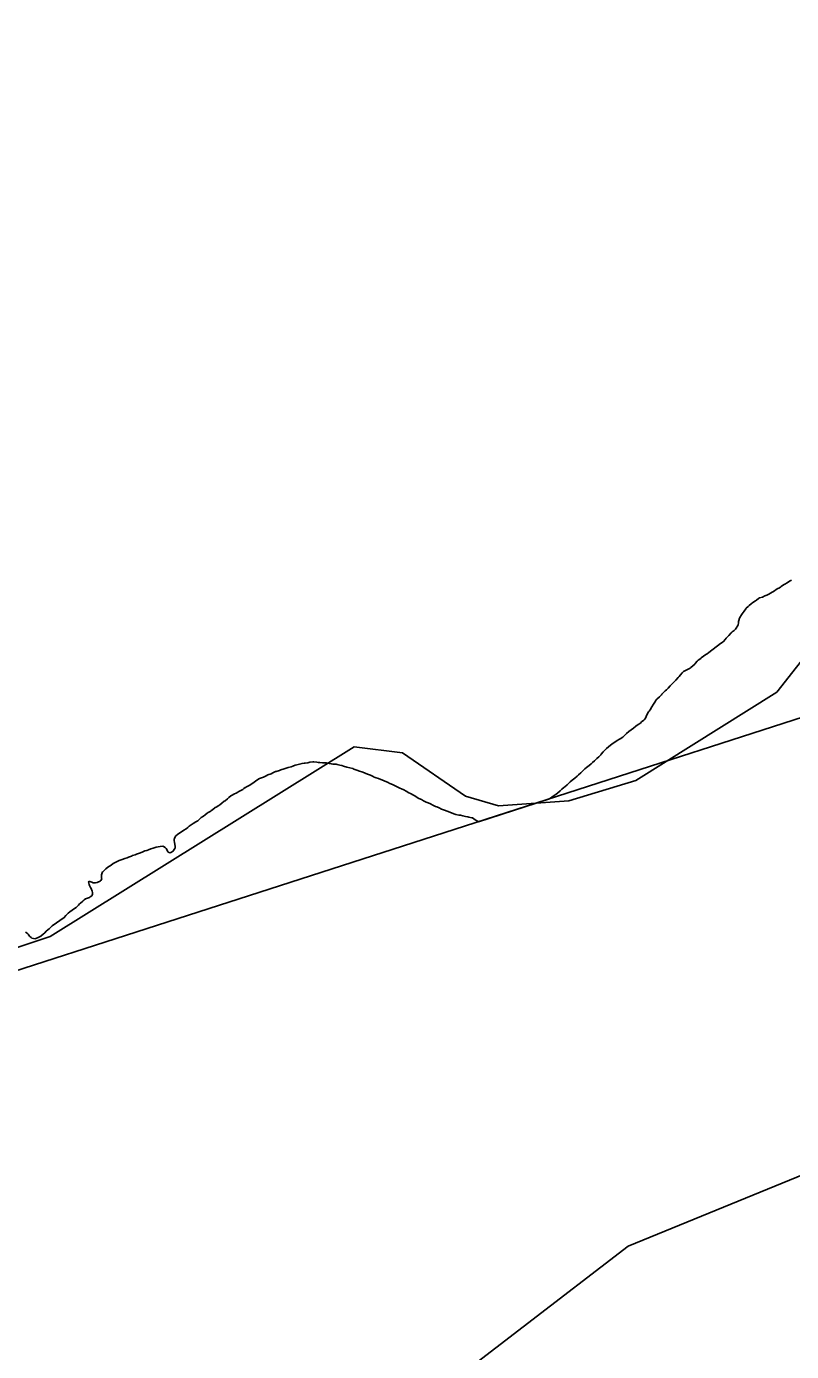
# Model space of a CAD drawing. Extents: x 643342 to 646936, y 5873857 to 5876103.
# Drawn here: x 646484.87 to 646500.56, y 5875335.24 to 5875362.42 of the extents above; entities that cross this region are included whole.
import ezdxf

# ---------------------------------------------------------------- set-up
doc = ezdxf.new("R2010")
doc.units = 0
doc.layers.add('Niveau 63', color=7, linetype='Continuous')

msp = doc.modelspace()

# ---------------------------------------------------------------- linework, layer by layer
at = {"layer": 'Niveau 63'}
for points in [[(646456.043, 5875369.54), (646507.434, 5875386.121), (646517.874, 5875353.763), (646466.483, 5875337.182), (646456.043, 5875369.54)], [(646483.479, 5875350.297), (646483.052, 5875349.278), (646481.337, 5875347.186), (646478.454, 5875344.404), (646477.778, 5875342.01), (646477.872, 5875341.539), (646478.467, 5875340.843), (646479.121, 5875340.804), (646479.884, 5875341.106), (646482.012, 5875342.636), (646485.36, 5875343.749), (646491.59, 5875347.645), (646492.582, 5875347.518), (646493.876, 5875346.628), (646494.554, 5875346.431), (646495.996, 5875346.536), (646497.367, 5875346.955), (646500.261, 5875348.766), (646502.353, 5875351.424), (646503.872, 5875352.837), (646506.328, 5875354.6)], [(646502.353, 5875351.424), (646500.261, 5875348.766), (646497.367, 5875346.955), (646495.996, 5875346.536), (646494.554, 5875346.431), (646493.876, 5875346.628), (646492.582, 5875347.518), (646491.59, 5875347.645), (646485.36, 5875343.749), (646482.012, 5875342.636), (646479.884, 5875341.106), (646479.121, 5875340.804), (646478.467, 5875340.843), (646477.872, 5875341.539), (646477.778, 5875342.01), (646478.454, 5875344.404), (646481.337, 5875347.186), (646483.052, 5875349.278), (646483.479, 5875350.297)], [(646502.353, 5875351.424), (646500.261, 5875348.766), (646497.367, 5875346.955), (646495.996, 5875346.536), (646494.554, 5875346.431), (646493.876, 5875346.628), (646492.582, 5875347.518), (646491.59, 5875347.645), (646485.36, 5875343.749), (646482.012, 5875342.636), (646479.884, 5875341.106), (646479.121, 5875340.804), (646478.467, 5875340.843), (646477.872, 5875341.539), (646477.778, 5875342.01), (646478.454, 5875344.404), (646481.337, 5875347.186), (646483.052, 5875349.278), (646483.479, 5875350.297)], [(646500.562, 5875351.065), (646500.518, 5875351.039), (646500.471, 5875351.01), (646500.424, 5875350.984), (646500.395, 5875350.968), (646500.348, 5875350.932), (646500.337, 5875350.921), (646500.305, 5875350.899), (646500.283, 5875350.891), (646500.248, 5875350.871), (646500.21, 5875350.844), (646500.177, 5875350.823), (646500.12, 5875350.791), (646500.108, 5875350.782), (646500.053, 5875350.756), (646500.016, 5875350.738), (646499.964, 5875350.716), (646499.909, 5875350.697), (646499.886, 5875350.688), (646499.843, 5875350.654), (646499.825, 5875350.64), (646499.771, 5875350.604), (646499.737, 5875350.578), (646499.691, 5875350.54), (646499.671, 5875350.523), (646499.635, 5875350.486), (646499.624, 5875350.475), (646499.588, 5875350.429), (646499.549, 5875350.37), (646499.535, 5875350.354), (646499.502, 5875350.296), (646499.496, 5875350.284), (646499.48, 5875350.235), (646499.475, 5875350.214), (646499.475, 5875350.188), (646499.467, 5875350.145), (646499.46, 5875350.13), (646499.427, 5875350.079), (646499.412, 5875350.055), (646499.389, 5875350.032), (646499.348, 5875350), (646499.324, 5875349.982), (646499.28, 5875349.93), (646499.273, 5875349.919), (646499.245, 5875349.893), (646499.222, 5875349.875), (646499.198, 5875349.848), (646499.169, 5875349.802), (646499.163, 5875349.796), (646499.109, 5875349.761), (646498.864, 5875349.576), (646498.834, 5875349.553), (646498.808, 5875349.538), (646498.757, 5875349.501), (646498.712, 5875349.467), (646498.701, 5875349.456), (646498.651, 5875349.419), (646498.63, 5875349.401), (646498.586, 5875349.352), (646498.576, 5875349.339), (646498.538, 5875349.305), (646498.498, 5875349.27), (646498.484, 5875349.26), (646498.417, 5875349.226), (646498.358, 5875349.196), (646498.349, 5875349.191), (646498.319, 5875349.163), (646498.285, 5875349.12), (646498.257, 5875349.089), (646498.234, 5875349.066), (646498.187, 5875349.014), (646498.147, 5875348.97), (646498.129, 5875348.949), (646498.076, 5875348.894), (646498.035, 5875348.85), (646497.995, 5875348.811), (646497.973, 5875348.79), (646497.933, 5875348.75), (646497.904, 5875348.724), (646497.895, 5875348.71), (646497.855, 5875348.672), (646497.8, 5875348.621), (646497.789, 5875348.61), (646497.757, 5875348.562), (646497.732, 5875348.518), (646497.699, 5875348.464), (646497.664, 5875348.405), (646497.645, 5875348.376), (646497.631, 5875348.361), (646497.61, 5875348.326), (646497.581, 5875348.268), (646497.571, 5875348.242), (646497.552, 5875348.214), (646497.532, 5875348.193), (646497.488, 5875348.153), (646497.463, 5875348.131), (646497.419, 5875348.098), (646497.371, 5875348.064), (646497.321, 5875348.028), (646497.27, 5875347.992), (646497.226, 5875347.957), (646497.176, 5875347.916), (646497.147, 5875347.89), (646497.113, 5875347.853), (646497.103, 5875347.844), (646497.05, 5875347.809), (646497.035, 5875347.802), (646496.983, 5875347.77), (646496.937, 5875347.74), (646496.902, 5875347.717), (646496.852, 5875347.677), (646496.808, 5875347.642), (646496.768, 5875347.607), (646496.718, 5875347.563), (646496.696, 5875347.542), (646496.66, 5875347.492), (646496.649, 5875347.476), (646496.609, 5875347.437), (646496.57, 5875347.401), (646496.522, 5875347.356), (646496.481, 5875347.322), (646496.454, 5875347.294), (646496.413, 5875347.262), (646496.386, 5875347.238), (646496.355, 5875347.216), (646496.325, 5875347.189), (646496.282, 5875347.148), (646496.243, 5875347.111), (646496.193, 5875347.068), (646496.164, 5875347.041), (646496.116, 5875347.003), (646496.063, 5875346.958), (646496.024, 5875346.924), (646495.982, 5875346.883), (646495.958, 5875346.861), (646495.913, 5875346.824), (646495.893, 5875346.809), (646495.854, 5875346.774), (646495.814, 5875346.737), (646495.763, 5875346.695), (646495.735, 5875346.671), (646495.692, 5875346.643), (646495.645, 5875346.608), (646495.6, 5875346.576), (646495.324, 5875346.487), (646494.143, 5875346.106), (646495.324, 5875346.487), (646495.6, 5875346.576), (646495.645, 5875346.608), (646495.692, 5875346.643), (646495.735, 5875346.671), (646495.763, 5875346.695), (646495.814, 5875346.737), (646495.854, 5875346.774), (646495.893, 5875346.809), (646495.913, 5875346.824), (646495.958, 5875346.861), (646495.982, 5875346.883), (646496.024, 5875346.924), (646496.063, 5875346.958), (646496.116, 5875347.003), (646496.164, 5875347.041), (646496.193, 5875347.068), (646496.243, 5875347.111), (646496.282, 5875347.148), (646496.325, 5875347.189), (646496.355, 5875347.216), (646496.386, 5875347.238), (646496.413, 5875347.262), (646496.454, 5875347.294), (646496.481, 5875347.322), (646496.522, 5875347.356), (646496.57, 5875347.401), (646496.609, 5875347.437), (646496.649, 5875347.476), (646496.66, 5875347.492), (646496.696, 5875347.542), (646496.718, 5875347.563), (646496.768, 5875347.607), (646496.808, 5875347.642), (646496.852, 5875347.677), (646496.902, 5875347.717), (646496.937, 5875347.74), (646496.983, 5875347.77), (646497.035, 5875347.802), (646497.05, 5875347.809), (646497.103, 5875347.844), (646497.113, 5875347.853), (646497.147, 5875347.89), (646497.176, 5875347.916), (646497.226, 5875347.957), (646497.27, 5875347.992), (646497.321, 5875348.028), (646497.371, 5875348.064), (646497.419, 5875348.098), (646497.463, 5875348.131), (646497.488, 5875348.153)], [(646491.052, 5875347.309), (646491.023, 5875347.314), (646491, 5875347.317), (646490.939, 5875347.318), (646490.888, 5875347.32), (646490.853, 5875347.321), (646490.823, 5875347.326), (646490.763, 5875347.332), (646490.742, 5875347.333), (646490.685, 5875347.326), (646490.641, 5875347.318), (646490.589, 5875347.311), (646490.567, 5875347.31), (646490.523, 5875347.302), (646490.472, 5875347.29), (646490.415, 5875347.275), (646490.382, 5875347.267), (646490.332, 5875347.247), (646490.303, 5875347.236), (646490.24, 5875347.216), (646490.18, 5875347.2), (646490.156, 5875347.193), (646490.088, 5875347.168), (646490.058, 5875347.157), (646489.994, 5875347.138), (646489.979, 5875347.134), (646489.926, 5875347.109), (646489.889, 5875347.092), (646489.824, 5875347.067), (646489.786, 5875347.048), (646489.729, 5875347.024), (646489.674, 5875347.001), (646489.651, 5875346.991), (646489.595, 5875346.956), (646489.538, 5875346.917), (646489.49, 5875346.886), (646489.437, 5875346.852), (646489.387, 5875346.822), (646489.36, 5875346.809)], [(646491.052, 5875347.309), (646491.023, 5875347.314), (646491, 5875347.317), (646490.939, 5875347.318), (646490.888, 5875347.32), (646490.853, 5875347.321), (646490.823, 5875347.326), (646490.763, 5875347.332), (646490.742, 5875347.333), (646490.685, 5875347.326), (646490.641, 5875347.318), (646490.589, 5875347.311), (646490.567, 5875347.31), (646490.523, 5875347.302), (646490.472, 5875347.29), (646490.415, 5875347.275), (646490.382, 5875347.267), (646490.332, 5875347.247), (646490.303, 5875347.236), (646490.24, 5875347.216), (646490.18, 5875347.2), (646490.156, 5875347.193), (646490.088, 5875347.168), (646490.058, 5875347.157), (646489.994, 5875347.138), (646489.979, 5875347.134), (646489.926, 5875347.109), (646489.889, 5875347.092), (646489.824, 5875347.067), (646489.786, 5875347.048), (646489.729, 5875347.024), (646489.674, 5875347.001), (646489.651, 5875346.991), (646489.595, 5875346.956), (646489.538, 5875346.917), (646489.49, 5875346.886), (646489.437, 5875346.852), (646489.387, 5875346.822), (646489.36, 5875346.809)], [(646494.143, 5875346.106), (646494.124, 5875346.115), (646494.075, 5875346.146), (646494.016, 5875346.183), (646494.004, 5875346.189), (646493.946, 5875346.203), (646493.924, 5875346.208), (646493.873, 5875346.215), (646493.821, 5875346.225), (646493.77, 5875346.238), (646493.74, 5875346.242), (646493.679, 5875346.257), (646493.656, 5875346.263), (646493.599, 5875346.284), (646493.551, 5875346.3), (646493.499, 5875346.32), (646493.443, 5875346.341), (646493.382, 5875346.367), (646493.336, 5875346.388), (646493.287, 5875346.41), (646493.263, 5875346.419), (646493.208, 5875346.445), (646493.158, 5875346.472), (646493.112, 5875346.493), (646493.068, 5875346.511), (646493.016, 5875346.537), (646492.971, 5875346.56), (646492.917, 5875346.586), (646492.884, 5875346.604), (646492.834, 5875346.639), (646492.809, 5875346.654), (646492.747, 5875346.686), (646492.715, 5875346.7), (646492.658, 5875346.731), (646492.611, 5875346.759), (646492.56, 5875346.783), (646492.526, 5875346.797), (646492.49, 5875346.816), (646492.434, 5875346.841), (646492.389, 5875346.86), (646492.347, 5875346.881), (646492.322, 5875346.89), (646492.274, 5875346.915), (646492.224, 5875346.939), (646492.191, 5875346.951), (646492.142, 5875346.972), (646492.091, 5875346.991), (646492.041, 5875347.009), (646492.004, 5875347.022), (646491.979, 5875347.037), (646491.925, 5875347.061), (646491.888, 5875347.075), (646491.834, 5875347.099), (646491.805, 5875347.112), (646491.749, 5875347.13), (646491.699, 5875347.146), (646491.648, 5875347.163), (646491.586, 5875347.187), (646491.564, 5875347.195), (646491.504, 5875347.211), (646491.44, 5875347.229), (646491.37, 5875347.249), (646491.342, 5875347.259), (646491.295, 5875347.268), (646491.246, 5875347.28), (646491.22, 5875347.284), (646491.154, 5875347.289), (646491.124, 5875347.293), (646491.081, 5875347.303), (646491.052, 5875347.309)], [(646489.36, 5875346.809), (646489.356, 5875346.806), (646489.332, 5875346.79), (646489.305, 5875346.768), (646489.241, 5875346.731), (646489.193, 5875346.705), (646489.183, 5875346.697), (646489.126, 5875346.669), (646489.091, 5875346.654), (646489.065, 5875346.637), (646489.022, 5875346.6), (646488.997, 5875346.577), (646488.944, 5875346.537), (646488.927, 5875346.526), (646488.877, 5875346.489), (646488.837, 5875346.456), (646488.815, 5875346.44), (646488.762, 5875346.408), (646488.741, 5875346.395), (646488.687, 5875346.353), (646488.662, 5875346.335), (646488.65, 5875346.323), (646488.599, 5875346.294), (646488.58, 5875346.283), (646488.538, 5875346.25), (646488.5, 5875346.221), (646488.455, 5875346.19), (646488.437, 5875346.179), (646488.396, 5875346.14), (646488.382, 5875346.128), (646488.344, 5875346.106), (646488.288, 5875346.069), (646488.266, 5875346.055), (646488.209, 5875346.013), (646488.183, 5875345.991), (646488.143, 5875345.962), (646488.096, 5875345.933), (646488.05, 5875345.902), (646487.996, 5875345.868), (646487.967, 5875345.847), (646487.937, 5875345.82), (646487.928, 5875345.809), (646487.905, 5875345.765), (646487.901, 5875345.749), (646487.903, 5875345.714), (646487.909, 5875345.69), (646487.914, 5875345.636), (646487.918, 5875345.603), (646487.918, 5875345.571), (646487.914, 5875345.56), (646487.886, 5875345.513), (646487.881, 5875345.505), (646487.83, 5875345.475), (646487.812, 5875345.468), (646487.78, 5875345.481), (646487.769, 5875345.492), (646487.754, 5875345.518), (646487.747, 5875345.537), (646487.734, 5875345.558), (646487.714, 5875345.577), (646487.679, 5875345.6), (646487.665, 5875345.605), (646487.614, 5875345.6), (646487.574, 5875345.594), (646487.531, 5875345.583), (646487.468, 5875345.565), (646487.42, 5875345.549), (646487.371, 5875345.532), (646487.338, 5875345.519), (646487.297, 5875345.507), (646487.241, 5875345.485), (646487.186, 5875345.461), (646487.126, 5875345.438), (646487.098, 5875345.426), (646487.047, 5875345.412), (646487.023, 5875345.403), (646486.965, 5875345.378), (646486.939, 5875345.367), (646486.888, 5875345.35), (646486.834, 5875345.33), (646486.775, 5875345.309), (646486.755, 5875345.301), (646486.705, 5875345.274), (646486.652, 5875345.246), (646486.606, 5875345.216), (646486.575, 5875345.195), (646486.542, 5875345.176), (646486.498, 5875345.143), (646486.482, 5875345.129), (646486.438, 5875345.081), (646486.433, 5875345.077), (646486.408, 5875345.02), (646486.407, 5875345.012), (646486.412, 5875344.958), (646486.414, 5875344.937), (646486.41, 5875344.919), (646486.399, 5875344.903)], [(646486.399, 5875344.903), (646486.384, 5875344.89), (646486.332, 5875344.867), (646486.318, 5875344.86), (646486.287, 5875344.853), (646486.262, 5875344.851), (646486.24, 5875344.854), (646486.208, 5875344.863), (646486.168, 5875344.878), (646486.156, 5875344.88), (646486.144, 5875344.873), (646486.158, 5875344.815), (646486.164, 5875344.796), (646486.184, 5875344.756), (646486.198, 5875344.736), (646486.218, 5875344.679), (646486.225, 5875344.655), (646486.227, 5875344.623), (646486.221, 5875344.601), (646486.208, 5875344.584), (646486.176, 5875344.564), (646486.163, 5875344.552), (646486.12, 5875344.537), (646486.101, 5875344.534), (646486.079, 5875344.525), (646486.055, 5875344.506), (646486.031, 5875344.482), (646486.027, 5875344.476), (646485.982, 5875344.437), (646485.96, 5875344.42), (646485.935, 5875344.396), (646485.913, 5875344.369), (646485.89, 5875344.347), (646485.858, 5875344.323), (646485.806, 5875344.29), (646485.763, 5875344.259), (646485.723, 5875344.229), (646485.712, 5875344.219), (646485.678, 5875344.183), (646485.645, 5875344.14), (646485.396, 5875343.967), (646485.375, 5875343.949), (646485.333, 5875343.908), (646485.311, 5875343.888), (646485.278, 5875343.86), (646485.246, 5875343.825), (646485.216, 5875343.798), (646485.173, 5875343.763), (646485.164, 5875343.755), (646485.113, 5875343.728), (646485.063, 5875343.707), (646485.054, 5875343.706), (646485.013, 5875343.711), (646484.982, 5875343.72), (646484.964, 5875343.73), (646484.934, 5875343.761), (646484.904, 5875343.796), (646484.887, 5875343.82), (646484.852, 5875343.843)], [(646488.595, 5875330.775), (646497.211, 5875337.394), (646500.825, 5875338.874)], [(646488.595, 5875330.775), (646497.211, 5875337.394), (646500.825, 5875338.874)]]:
    msp.add_lwpolyline(points, dxfattribs=at)

doc.saveas('drawing.dxf')
